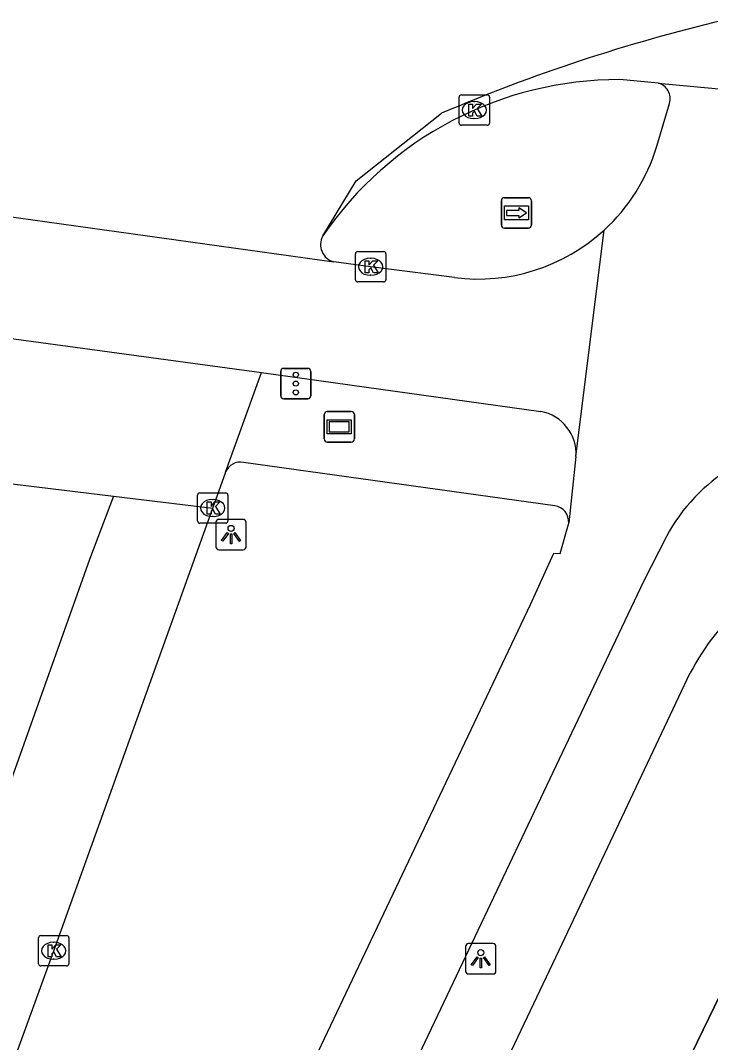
# Model space of a CAD drawing. Extents: x 161477 to 163040, y 383680 to 384868.
# Drawn here: x 161782.65 to 161805.36, y 384793.31 to 384826.93 of the extents above; entities that cross this region are included whole.
import ezdxf

# ---------------------------------------------------------------- set-up
doc = ezdxf.new("R2010")
doc.units = 0
for name, color, linetype in [('IMGEO_Fietspad_gesloten', 7, 'Continuous'), ('IMGEO_Groenvoorziening', 7, 'Continuous'), ('IMGEO_Hek', 7, 'Continuous'), ('IMGEO_Kolk', 7, 'Continuous'), ('IMGEO_Lichtpunt', 7, 'Continuous'), ('IMGEO_Rijbaan_lokaal_gesloten', 7, 'Continuous'), ('IMGEO_Rijbaan_lokaal_open', 7, 'Continuous'), ('IMGEO_Rijbaan_regionaal_gesloten', 7, 'Continuous'), ('IMGEO_Verkeersregelinstallatiepaal', 7, 'Continuous'), ('IMGEO_Verklikker', 7, 'Continuous'), ('IMGEO_Voetpad_open', 7, 'Continuous'), ('IMGEO_Wegwijzer', 7, 'Continuous')]:
    doc.layers.add(name, color=color, linetype=linetype)

msp = doc.modelspace()

# ---------------------------------------------------------------- linework, layer by layer
at = {"layer": 'IMGEO_Fietspad_gesloten'}
for points in [[(161803.593, 384822.791), (161804.015, 384824.204)], [(161800.935, 384812.59), (161801.859, 384820.032)], [(161796.939, 384818.475), (161794.178, 384818.83), (161792.967, 384818.99)], [(161790.588, 384815.356), (161799.781, 384814.071)], [(161800.935, 384812.59), (161800.697, 384810.405)], [(161754.426, 384712.973), (161799.435, 384807.726), (161800.209, 384809.412), (161800.411, 384809.395), (161800.692, 384810.359), (161800.695, 384810.382), (161800.697, 384810.405)], [(161803.913, 384809.963), (161803.161, 384808.473), (161750.618, 384697.888), (161747.376, 384691.207), (161744.067, 384684.424), (161742.516, 384681.245), (161742.249, 384680.698), (161714.176, 384623.884), (161700.887, 384597.12), (161693.509, 384582.44)]]:
    msp.add_lwpolyline(points, dxfattribs=at)
for centre, radius, start, end in [((161803.51, 384824.36), 0.528, 342.8049, 76.13), ((161797.711, 384824.563), 6.143, 312.4711, 343.2311), ((161797.716, 384824.573), 6.147, 262.7417, 312.3796), ((161799.516, 384812.675), 1.421, 356.5906, 79.2611), ((161809.069, 384807.207), 5.846, 90.0547, 151.8728)]:
    msp.add_arc(centre, radius, start, end, dxfattribs=at)
at = {"layer": 'IMGEO_Groenvoorziening'}
msp.add_lwpolyline([(161733.008, 384645.95), (161782.919, 384748.037), (161810.108, 384804.005), (161836.574, 384803.916), (161949.969, 384804.107), (162038.287, 384809.499)], dxfattribs=at)
at = {"layer": 'IMGEO_Hek'}
msp.add_lwpolyline([(162038.287, 384809.499), (161949.969, 384804.107), (161836.574, 384803.916), (161810.108, 384804.005), (161782.919, 384748.037)], dxfattribs=at)
at = {"layer": 'IMGEO_Kolk'}
for p, q in [((161797.089, 384823.556), (161797.089, 384824.408)), ((161797.164, 384824.482), (161798.016, 384824.482)), ((161797.577, 384824.262), (161797.602, 384824.262)), ((161798.09, 384824.408), (161798.09, 384823.556)), ((161797.6, 384823.702), (161797.575, 384823.702)), ((161798.016, 384823.482), (161797.164, 384823.482)), ((161793.677, 384818.404), (161793.677, 384819.256)), ((161793.752, 384819.33), (161794.604, 384819.33)), ((161794.678, 384819.256), (161794.678, 384818.404)), ((161794.165, 384819.11), (161794.19, 384819.11)), ((161794.188, 384818.55), (161794.163, 384818.55)), ((161794.604, 384818.33), (161793.752, 384818.33)), ((161788.48, 384810.468), (161788.48, 384811.32)), ((161788.555, 384811.394), (161789.407, 384811.394)), ((161788.968, 384811.174), (161788.993, 384811.174)), ((161789.481, 384811.32), (161789.481, 384810.468)), ((161788.991, 384810.614), (161788.966, 384810.614)), ((161789.407, 384810.394), (161788.555, 384810.394)), ((161783.245, 384795.907), (161783.245, 384796.759)), ((161783.32, 384796.833), (161784.172, 384796.833)), ((161784.246, 384796.759), (161784.246, 384795.907)), ((161783.733, 384796.613), (161783.758, 384796.613)), ((161783.756, 384796.053), (161783.731, 384796.053)), ((161784.172, 384795.833), (161783.32, 384795.833))]:
    msp.add_line(p, q, dxfattribs=at)
for points in [[(161797.089, 384823.556), (161797.089, 384824.408)], [(161797.164, 384824.482), (161798.016, 384824.482)], [(161798.09, 384824.408), (161798.09, 384823.556)], [(161797.41, 384824.182), (161797.533, 384824.182), (161797.533, 384824.031), (161797.663, 384824.182), (161797.827, 384824.182), (161797.681, 384824.031), (161797.834, 384823.782), (161797.682, 384823.782), (161797.597, 384823.946), (161797.533, 384823.879), (161797.533, 384823.782), (161797.41, 384823.782), (161797.41, 384824.182)], [(161798.016, 384823.482), (161797.164, 384823.482)], [(161793.677, 384818.404), (161793.677, 384819.256)], [(161793.752, 384819.33), (161794.604, 384819.33)], [(161794.678, 384819.256), (161794.678, 384818.404)], [(161793.998, 384819.03), (161794.121, 384819.03), (161794.121, 384818.879), (161794.251, 384819.03), (161794.415, 384819.03), (161794.269, 384818.879), (161794.422, 384818.63), (161794.27, 384818.63), (161794.185, 384818.794), (161794.121, 384818.727), (161794.121, 384818.63), (161793.998, 384818.63), (161793.998, 384819.03)], [(161794.604, 384818.33), (161793.752, 384818.33)], [(161788.48, 384810.468), (161788.48, 384811.32)], [(161788.555, 384811.394), (161789.407, 384811.394)], [(161789.481, 384811.32), (161789.481, 384810.468)], [(161788.801, 384811.094), (161788.924, 384811.094), (161788.924, 384810.943), (161789.054, 384811.094), (161789.218, 384811.094), (161789.072, 384810.943), (161789.225, 384810.694), (161789.073, 384810.694), (161788.988, 384810.858), (161788.924, 384810.791), (161788.924, 384810.694), (161788.801, 384810.694), (161788.801, 384811.094)], [(161789.407, 384810.394), (161788.555, 384810.394)], [(161783.245, 384795.907), (161783.245, 384796.759)], [(161783.32, 384796.833), (161784.172, 384796.833)], [(161784.246, 384796.759), (161784.246, 384795.907)], [(161783.566, 384796.533), (161783.689, 384796.533), (161783.689, 384796.382), (161783.819, 384796.533), (161783.983, 384796.533), (161783.837, 384796.382), (161783.99, 384796.133), (161783.838, 384796.133), (161783.753, 384796.297), (161783.689, 384796.23), (161783.689, 384796.133), (161783.566, 384796.133), (161783.566, 384796.533)], [(161784.172, 384795.833), (161783.32, 384795.833)]]:
    msp.add_lwpolyline(points, dxfattribs=at)
for centre, start, end in [((161797.166, 384824.406), 91.552, 178.448), ((161797.166, 384824.406), 91.552, 178.448), ((161798.014, 384824.406), 1.552, 88.448), ((161798.014, 384824.406), 1.552, 88.448), ((161797.166, 384823.558), 181.552, 268.448), ((161797.166, 384823.558), 181.552, 268.448), ((161798.014, 384823.558), 271.552, 358.448), ((161798.014, 384823.558), 271.552, 358.448), ((161793.754, 384819.254), 91.552, 178.448), ((161793.754, 384819.254), 91.552, 178.448), ((161794.602, 384819.254), 1.552, 88.448), ((161794.602, 384819.254), 1.552, 88.448), ((161793.754, 384818.406), 181.552, 268.448), ((161793.754, 384818.406), 181.552, 268.448), ((161794.602, 384818.406), 271.552, 358.448), ((161794.602, 384818.406), 271.552, 358.448), ((161788.557, 384811.318), 91.552, 178.448), ((161788.557, 384811.318), 91.552, 178.448), ((161789.405, 384811.318), 1.552, 88.448), ((161789.405, 384811.318), 1.552, 88.448), ((161788.557, 384810.47), 181.552, 268.448), ((161788.557, 384810.47), 181.552, 268.448), ((161789.405, 384810.47), 271.552, 358.448), ((161789.405, 384810.47), 271.552, 358.448), ((161783.322, 384796.757), 91.552, 178.448), ((161783.322, 384796.757), 91.552, 178.448), ((161784.17, 384796.757), 1.552, 88.448), ((161784.17, 384796.757), 1.552, 88.448), ((161783.322, 384795.909), 181.552, 268.448), ((161783.322, 384795.909), 181.552, 268.448), ((161784.17, 384795.909), 271.552, 358.448), ((161784.17, 384795.909), 271.552, 358.448)]:
    msp.add_arc(centre, 0.0765, start, end, dxfattribs=at)
for centre, major_axis, ratio, start_param, end_param in [((161797.576, 384823.982), (-0.387, 0.002), 0.722429, 4.712389, 7.853982), ((161797.601, 384823.982), (-0.39, 0.002), 0.717154, 1.570796, 4.712389), ((161794.164, 384818.83), (-0.387, 0.002), 0.722429, 4.712389, 7.853982), ((161794.189, 384818.83), (-0.39, 0.002), 0.717154, 1.570796, 4.712389), ((161788.967, 384810.894), (-0.387, 0.002), 0.722429, 4.712389, 7.853982), ((161788.992, 384810.894), (-0.39, 0.002), 0.717154, 1.570796, 4.712389), ((161783.732, 384796.333), (-0.387, 0.002), 0.722429, 4.712389, 7.853982), ((161783.757, 384796.333), (-0.39, 0.002), 0.717154, 1.570796, 4.712389)]:
    msp.add_ellipse(centre, major_axis=major_axis, ratio=ratio, start_param=start_param, end_param=end_param, dxfattribs=at)
at = {"layer": 'IMGEO_Lichtpunt'}
for p, q in [((161789.986, 384810.52), (161789.178, 384810.52)), ((161789.986, 384810.52), (161789.178, 384810.52)), ((161789.084, 384810.425), (161789.084, 384809.618)), ((161789.084, 384810.425), (161789.084, 384809.618)), ((161790.08, 384809.618), (161790.08, 384810.425)), ((161790.08, 384809.618), (161790.08, 384810.425)), ((161789.178, 384809.524), (161789.986, 384809.524)), ((161789.178, 384809.524), (161789.986, 384809.524)), ((161797.304, 384796.472), (161797.304, 384795.665)), ((161797.304, 384796.472), (161797.304, 384795.665)), ((161798.206, 384796.567), (161797.398, 384796.567)), ((161798.206, 384796.567), (161797.398, 384796.567)), ((161798.3, 384795.665), (161798.3, 384796.472)), ((161798.3, 384795.665), (161798.3, 384796.472)), ((161797.398, 384795.571), (161798.206, 384795.571)), ((161797.398, 384795.571), (161798.206, 384795.571))]:
    msp.add_line(p, q, dxfattribs=at)
for points in [[(161789.458, 384810.089), (161789.497, 384810.061), (161789.309, 384809.799), (161789.271, 384809.826), (161789.458, 384810.089)], [(161789.56, 384810.041), (161789.607, 384810.041), (161789.607, 384809.719), (161789.56, 384809.719), (161789.56, 384810.041)], [(161789.67, 384810.061), (161789.708, 384810.088), (161789.895, 384809.826), (161789.856, 384809.798), (161789.67, 384810.061)], [(161797.678, 384796.136), (161797.717, 384796.108), (161797.529, 384795.846), (161797.491, 384795.873), (161797.678, 384796.136)], [(161797.78, 384796.088), (161797.827, 384796.088), (161797.827, 384795.766), (161797.78, 384795.766), (161797.78, 384796.088)], [(161797.89, 384796.108), (161797.928, 384796.135), (161798.115, 384795.873), (161798.076, 384795.845), (161797.89, 384796.108)]]:
    msp.add_lwpolyline(points, dxfattribs=at)
for centre in [(161789.583, 384810.223), (161797.803, 384796.27)]:
    msp.add_circle(centre, 0.0994, dxfattribs=at)
for centre, start, end in [((161789.178, 384810.425), 90, 180), ((161789.178, 384810.425), 90, 180), ((161789.986, 384810.425), 0, 90), ((161789.986, 384810.425), 0, 90), ((161789.178, 384809.618), 180, 270), ((161789.178, 384809.618), 180, 270), ((161789.986, 384809.618), 270, 0), ((161789.986, 384809.618), 270, 360), ((161797.398, 384796.472), 90, 180), ((161797.398, 384796.472), 90, 180), ((161798.206, 384796.472), 0, 90), ((161798.206, 384796.472), 0, 90), ((161797.398, 384795.665), 180, 270), ((161797.398, 384795.665), 180, 270), ((161798.206, 384795.665), 270, 0), ((161798.206, 384795.665), 270, 360)]:
    msp.add_arc(centre, 0.0946, start, end, dxfattribs=at)
at = {"layer": 'IMGEO_Rijbaan_lokaal_gesloten'}
for points in [[(161777.426, 384817.144), (161790.588, 384815.356)], [(161789.405, 384812.072), (161790.588, 384815.356)], [(161788.981, 384810.894), (161789.4, 384812.057), (161789.405, 384812.072)], [(161782.384, 384811.691), (161785.713, 384811.289)], [(161785.713, 384811.289), (161784.924, 384809.201), (161780.766, 384797.546), (161777.922, 384789.728), (161773.939, 384779.135), (161770.612, 384770.45), (161766.507, 384759.932), (161763.84, 384753.151), (161758.808, 384740.796), (161752.761, 384726.567)], [(161785.713, 384811.289), (161788.981, 384810.894)], [(161776.651, 384777.152), (161779.911, 384785.807), (161783.746, 384796.333), (161788.981, 384810.894)]]:
    msp.add_lwpolyline(points, dxfattribs=at)
at = {"layer": 'IMGEO_Rijbaan_lokaal_open'}
for points in [[(161803.637, 384824.873), (161802.383, 384824.984)], [(161803.637, 384824.873), (161809.63, 384824.314)]]:
    msp.add_lwpolyline(points, dxfattribs=at)
msp.add_arc((161802.351, 384813.17), 11.814, 89.847, 145.616, dxfattribs=at)
at = {"layer": 'IMGEO_Rijbaan_regionaal_gesloten'}
for points in [[(161792.602, 384819.842), (161793.706, 384821.651), (161796.514, 384823.88)], [(161778.331, 384821.027), (161792.967, 384818.99)]]:
    msp.add_lwpolyline(points, dxfattribs=at)
for centre, radius, start, end in [((161819.077, 384770.991), 57.501, 103.37976, 113.10348), ((161793.119, 384819.559), 0.59, 151.363, 255.0179)]:
    msp.add_arc(centre, radius, start, end, dxfattribs=at)
at = {"layer": 'IMGEO_Verkeersregelinstallatiepaal'}
for p, q in [((161791.318, 384815.487), (161792.108, 384815.487)), ((161792.108, 384815.487), (161791.318, 384815.487)), ((161791.218, 384814.587), (161791.218, 384815.387)), ((161791.218, 384815.387), (161791.218, 384814.587)), ((161792.208, 384815.387), (161792.208, 384814.587)), ((161792.208, 384814.587), (161792.208, 384815.387)), ((161792.108, 384814.487), (161791.318, 384814.487)), ((161791.318, 384814.487), (161792.108, 384814.487))]:
    msp.add_line(p, q, dxfattribs=at)
for centre in [(161791.713, 384815.277), (161791.713, 384814.987), (161791.713, 384814.697)]:
    msp.add_circle(centre, 0.085, dxfattribs=at)
for centre, start, end in [((161791.318, 384815.387), 90, 180), ((161791.318, 384815.387), 90, 180), ((161792.108, 384815.387), 0, 90), ((161792.108, 384815.387), 360, 90), ((161791.318, 384814.587), 180, 270), ((161791.318, 384814.587), 180, 270), ((161792.108, 384814.587), 270, 0), ((161792.108, 384814.587), 270, 0)]:
    msp.add_arc(centre, 0.1, start, end, dxfattribs=at)
at = {"layer": 'IMGEO_Verklikker'}
for p, q in [((161792.651, 384813.166), (161792.651, 384813.966)), ((161792.651, 384813.966), (161792.651, 384813.166)), ((161792.751, 384814.066), (161793.541, 384814.066)), ((161793.541, 384814.066), (161792.751, 384814.066)), ((161793.641, 384813.966), (161793.641, 384813.166)), ((161793.641, 384813.166), (161793.641, 384813.966)), ((161793.541, 384813.066), (161792.751, 384813.066)), ((161792.751, 384813.066), (161793.541, 384813.066))]:
    msp.add_line(p, q, dxfattribs=at)
for points in [[(161792.752, 384813.798), (161793.54, 384813.798), (161793.54, 384813.334), (161792.752, 384813.334), (161792.752, 384813.798)], [(161792.817, 384813.733), (161792.817, 384813.399), (161793.475, 384813.399), (161793.475, 384813.733), (161792.817, 384813.733)]]:
    msp.add_lwpolyline(points, dxfattribs=at)
for centre, start, end in [((161792.751, 384813.966), 90, 180), ((161792.751, 384813.966), 90, 180), ((161793.541, 384813.966), 0, 90), ((161793.541, 384813.966), 360, 90), ((161792.751, 384813.166), 180, 270), ((161792.751, 384813.166), 180, 270), ((161793.541, 384813.166), 270, 0), ((161793.541, 384813.166), 270, 0)]:
    msp.add_arc(centre, 0.1, start, end, dxfattribs=at)
at = {"layer": 'IMGEO_Voetpad_open'}
for points in [[(161800.238, 384810.969), (161789.99, 384812.395)], [(161729.219, 384648.412), (161741.125, 384672.506), (161751.678, 384693.98), (161773.012, 384738.776), (161778.347, 384750), (161800.478, 384796.565), (161804.698, 384805.476)]]:
    msp.add_lwpolyline(points, dxfattribs=at)
for centre, radius, start, end in [((161789.888, 384811.889), 0.516, 78.5553, 159.2541), ((161800.164, 384810.44), 0.534, 356.2674, 82.0121), ((161812.143, 384801.535), 8.424, 131.6758, 152.1066)]:
    msp.add_arc(centre, radius, start, end, dxfattribs=at)
at = {"layer": 'IMGEO_Wegwijzer'}
for p, q in [((161798.481, 384820.201), (161798.481, 384821.001)), ((161798.481, 384821.001), (161798.481, 384820.201)), ((161798.581, 384821.101), (161799.371, 384821.101)), ((161799.371, 384821.101), (161798.581, 384821.101)), ((161799.471, 384821.001), (161799.471, 384820.201)), ((161799.471, 384820.201), (161799.471, 384821.001)), ((161799.371, 384820.101), (161798.581, 384820.101)), ((161798.581, 384820.101), (161799.371, 384820.101))]:
    msp.add_line(p, q, dxfattribs=at)
for points in [[(161798.582, 384820.833), (161799.37, 384820.833), (161799.37, 384820.369), (161798.582, 384820.369), (161798.582, 384820.833)], [(161798.647, 384820.685), (161798.647, 384820.601), (161798.647, 384820.517), (161799.058, 384820.517), (161799.058, 384820.434), (161799.305, 384820.601), (161799.058, 384820.768), (161799.058, 384820.685), (161798.647, 384820.685)]]:
    msp.add_lwpolyline(points, dxfattribs=at)
for centre, start, end in [((161798.581, 384821.001), 90, 180), ((161798.581, 384821.001), 90, 180), ((161799.371, 384821.001), 0, 90), ((161799.371, 384821.001), 360, 90), ((161798.581, 384820.201), 180, 270), ((161798.581, 384820.201), 180, 270), ((161799.371, 384820.201), 270, 0), ((161799.371, 384820.201), 270, 0)]:
    msp.add_arc(centre, 0.1, start, end, dxfattribs=at)

doc.saveas('drawing.dxf')
